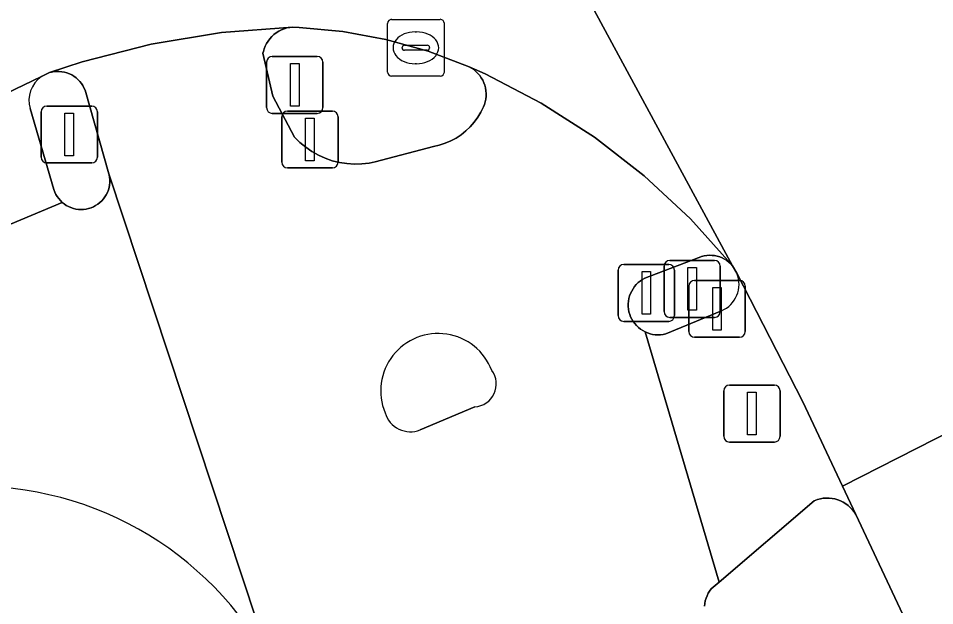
# Model space of a CAD drawing. Extents: x 160304 to 160955, y 383684 to 384161.
# Drawn here: x 160864.04 to 160880.16, y 383910.18 to 383920.5 of the extents above; entities that cross this region are included whole.
import ezdxf

# ---------------------------------------------------------------- set-up
doc = ezdxf.new("R2010")
doc.units = 0
for name, color, linetype in [('IMGEO_Drukknoppaal', 7, 'Continuous'), ('IMGEO_Fietspad_open', 7, 'Continuous'), ('IMGEO_Kolk', 7, 'Continuous'), ('IMGEO_Lichtmast', 7, 'Continuous'), ('IMGEO_Rijbaan_lokaal_gesloten', 7, 'Continuous'), ('IMGEO_Rijbaan_lokaal_open', 7, 'Continuous'), ('IMGEO_Verkeerseiland_open', 7, 'Continuous'), ('IMGEO_Verkeersregelinstallatiepaal', 7, 'Continuous'), ('IMGEO_Voetpad_open', 7, 'Continuous')]:
    doc.layers.add(name, color=color, linetype=linetype)

msp = doc.modelspace()

# ---------------------------------------------------------------- linework, layer by layer
at = {"layer": 'IMGEO_Drukknoppaal'}
for p, q in [((160868.776, 383918.873), (160869.566, 383918.873)), ((160869.566, 383918.873), (160868.776, 383918.873)), ((160868.676, 383917.973), (160868.676, 383918.773)), ((160868.676, 383918.773), (160868.676, 383917.973)), ((160869.666, 383918.773), (160869.666, 383917.973)), ((160869.666, 383917.973), (160869.666, 383918.773)), ((160869.566, 383917.873), (160868.776, 383917.873)), ((160868.776, 383917.873), (160869.566, 383917.873)), ((160874.692, 383916.176), (160875.482, 383916.176)), ((160875.482, 383916.176), (160874.692, 383916.176)), ((160874.592, 383915.276), (160874.592, 383916.076)), ((160874.592, 383916.076), (160874.592, 383915.276)), ((160875.582, 383916.076), (160875.582, 383915.276)), ((160875.582, 383915.276), (160875.582, 383916.076)), ((160875.482, 383915.176), (160874.692, 383915.176)), ((160874.692, 383915.176), (160875.482, 383915.176))]:
    msp.add_line(p, q, dxfattribs=at)
for points in [[(160869.096, 383918.748), (160869.246, 383918.748), (160869.246, 383917.998), (160869.096, 383917.998), (160869.096, 383918.748)], [(160875.012, 383916.051), (160875.162, 383916.051), (160875.162, 383915.301), (160875.012, 383915.301), (160875.012, 383916.051)]]:
    msp.add_lwpolyline(points, dxfattribs=at)
for centre, start, end in [((160868.776, 383918.773), 90, 180), ((160868.776, 383918.773), 90, 180), ((160869.566, 383918.773), 0, 90), ((160869.566, 383918.773), 360, 90), ((160868.776, 383917.973), 180, 270), ((160868.776, 383917.973), 180, 270), ((160869.566, 383917.973), 270, 0), ((160869.566, 383917.973), 270, 0), ((160874.692, 383916.076), 90, 180), ((160874.692, 383916.076), 90, 180), ((160875.482, 383916.076), 0, 90), ((160875.482, 383916.076), 360, 90), ((160874.692, 383915.276), 180, 270), ((160874.692, 383915.276), 180, 270), ((160875.482, 383915.276), 270, 0), ((160875.482, 383915.276), 270, 0)]:
    msp.add_arc(centre, 0.1, start, end, dxfattribs=at)
at = {"layer": 'IMGEO_Fietspad_open'}
for points in [[(160876.111, 383910.17), (160876.116, 383910.216), (160876.125, 383910.263), (160876.138, 383910.308), (160876.155, 383910.352), (160876.176, 383910.394), (160876.201, 383910.434), (160876.229, 383910.472), (160876.367, 383910.59), (160875.065, 383914.99), (160875.024, 383915.012), (160874.985, 383915.038), (160874.948, 383915.067), (160874.914, 383915.1), (160874.883, 383915.135), (160874.856, 383915.173), (160874.832, 383915.213), (160874.811, 383915.255), (160874.795, 383915.299), (160874.782, 383915.345), (160874.773, 383915.391), (160874.769, 383915.437), (160874.769, 383915.484), (160874.773, 383915.531), (160874.781, 383915.577), (160874.793, 383915.623), (160874.81, 383915.667), (160874.83, 383915.709), (160874.854, 383915.749), (160874.881, 383915.788), (160874.912, 383915.823), (160874.945, 383915.856), (160874.982, 383915.885), (160875.021, 383915.911), (160875.062, 383915.934), (160875.998, 383916.294), (160876.016, 383916.301), (160876.06, 383916.317), (160876.105, 383916.328), (160876.151, 383916.335), (160876.197, 383916.338), (160876.243, 383916.336), (160876.289, 383916.331), (160876.335, 383916.322), (160876.379, 383916.308), (160876.422, 383916.291), (160876.464, 383916.27), (160876.503, 383916.245), (160876.54, 383916.217), (160876.574, 383916.185), (160875.863, 383916.976), (160875.051, 383917.732), (160874.174, 383918.412), (160873.24, 383919.012), (160872.256, 383919.525), (160871.972, 383919.653), (160872.013, 383919.63), (160872.054, 383919.602), (160872.091, 383919.571), (160872.126, 383919.536), (160872.158, 383919.499), (160872.186, 383919.459), (160872.21, 383919.417), (160872.231, 383919.372), (160872.247, 383919.326), (160872.259, 383919.279), (160872.267, 383919.23), (160872.271, 383919.182), (160872.27, 383919.133), (160872.265, 383919.084), (160872.256, 383919.036), (160872.242, 383918.989), (160872.226, 383918.95), (160872.179, 383918.854), (160872.124, 383918.763), (160872.061, 383918.676), (160871.991, 383918.596), (160871.914, 383918.523), (160871.83, 383918.456), (160871.741, 383918.398), (160871.647, 383918.347), (160871.549, 383918.306), (160871.447, 383918.273), (160871.343, 383918.249), (160870.317, 383917.98), (160870.215, 383917.96), (160870.084, 383917.945), (160869.953, 383917.941), (160869.822, 383917.95), (160869.692, 383917.97), (160869.565, 383918.001), (160869.441, 383918.044), (160869.321, 383918.098), (160869.206, 383918.162), (160869.098, 383918.236), (160868.996, 383918.32), (160868.903, 383918.412), (160868.518, 383919.137), (160868.345, 383919.89), (160868.352, 383919.919), (160868.366, 383919.968), (160868.385, 383920.015), (160868.409, 383920.061), (160868.436, 383920.105), (160868.467, 383920.145), (160868.502, 383920.183), (160868.539, 383920.218), (160868.58, 383920.249), (160868.624, 383920.276), (160868.669, 383920.3), (160868.717, 383920.319), (160868.766, 383920.334), (160868.816, 383920.344), (160868.867, 383920.35), (160867.616, 383920.257), (160866.379, 383920.052), (160865.164, 383919.738), (160864.594, 383919.549), (160864.628, 383919.558), (160864.673, 383919.566), (160864.718, 383919.569), (160864.764, 383919.569), (160864.809, 383919.565), (160864.854, 383919.556), (160864.898, 383919.544), (160864.941, 383919.528), (160864.982, 383919.508), (160865.021, 383919.484), (160865.058, 383919.457), (160865.092, 383919.427), (160865.123, 383919.394), (160865.152, 383919.358), (160865.177, 383919.32), (160865.198, 383919.28), (160865.216, 383919.238), (160865.637, 383917.772), (160868.501, 383909.108)], [(160868.501, 383909.108), (160865.637, 383917.772), (160865.642, 383917.753), (160865.649, 383917.708), (160865.653, 383917.663), (160865.652, 383917.618), (160865.647, 383917.573), (160865.639, 383917.529), (160865.626, 383917.486), (160865.61, 383917.444), (160865.59, 383917.403), (160865.566, 383917.365), (160865.54, 383917.328), (160865.51, 383917.295), (160865.477, 383917.264), (160865.441, 383917.236), (160865.403, 383917.211), (160865.363, 383917.19), (160865.322, 383917.173), (160865.279, 383917.159), (160865.235, 383917.15), (160865.19, 383917.144), (160865.145, 383917.142), (160865.1, 383917.145), (160865.055, 383917.151), (160865.011, 383917.161), (160864.968, 383917.175), (160864.927, 383917.193), (160864.887, 383917.215), (160864.85, 383917.24), (160864.815, 383917.268), (160862.151, 383916.149)], [(160872.071, 383913.672), (160871.112, 383913.267)]]:
    msp.add_lwpolyline(points, dxfattribs=at)
for centre, radius, start, end in [((160871.427, 383913.952), 1.01, 20.9787, 202.3713), ((160872.046, 383914.075), 0.403, 273.6243, 36.4299), ((160870.943, 383913.706), 0.471, 197.0791, 291.0565), ((160863.278, 383906.381), 5.892, 27.5689, 93.9874)]:
    msp.add_arc(centre, radius, start, end, dxfattribs=at)
at = {"layer": 'IMGEO_Kolk'}
for p, q in [((160870.609, 383920.486), (160871.461, 383920.486)), ((160870.534, 383919.56), (160870.534, 383920.412)), ((160871.535, 383920.412), (160871.535, 383919.56)), ((160871.022, 383920.266), (160871.047, 383920.266)), ((160870.836, 383920.029), (160871.234, 383920.029)), ((160870.793, 383919.98), (160870.793, 383919.992)), ((160871.231, 383919.943), (160870.833, 383919.943)), ((160871.277, 383919.992), (160871.277, 383919.98)), ((160871.045, 383919.706), (160871.02, 383919.706)), ((160871.461, 383919.486), (160870.609, 383919.486))]:
    msp.add_line(p, q, dxfattribs=at)
for points in [[(160870.609, 383920.486), (160871.461, 383920.486)], [(160870.534, 383919.56), (160870.534, 383920.412)], [(160871.535, 383920.412), (160871.535, 383919.56)], [(160871.461, 383919.486), (160870.609, 383919.486)]]:
    msp.add_lwpolyline(points, dxfattribs=at)
for centre, radius, start, end in [((160870.611, 383920.41), 0.0765, 91.552, 178.448), ((160870.611, 383920.41), 0.0765, 91.552, 178.448), ((160871.459, 383920.41), 0.0765, 1.552, 88.448), ((160871.459, 383920.41), 0.0765, 1.552, 88.448), ((160870.833, 383919.989), 0.0403, 85.8775, 175.7526), ((160871.238, 383919.991), 0.0386, 1.7309, 96.639), ((160870.83, 383919.979), 0.0366, 178.938, 274.7102), ((160871.234, 383919.986), 0.043, 264.8664, 352.4533), ((160870.611, 383919.562), 0.0765, 181.552, 268.448), ((160870.611, 383919.562), 0.0765, 181.552, 268.448), ((160871.459, 383919.562), 0.0765, 271.552, 358.448), ((160871.459, 383919.562), 0.0765, 271.552, 358.448)]:
    msp.add_arc(centre, radius, start, end, dxfattribs=at)
for centre, major_axis, ratio, start_param, end_param in [((160871.021, 383919.986), (-0.387, 0.002), 0.722429, 4.712389, 7.853982), ((160871.046, 383919.986), (-0.39, 0.002), 0.717154, 1.570796, 4.712389)]:
    msp.add_ellipse(centre, major_axis=major_axis, ratio=ratio, start_param=start_param, end_param=end_param, dxfattribs=at)
at = {"layer": 'IMGEO_Lichtmast'}
for p, q in [((160875.936, 383915.896), (160876.726, 383915.896)), ((160876.726, 383915.896), (160875.936, 383915.896)), ((160875.836, 383914.996), (160875.836, 383915.796)), ((160875.836, 383915.796), (160875.836, 383914.996)), ((160876.826, 383915.796), (160876.826, 383914.996)), ((160876.826, 383914.996), (160876.826, 383915.796)), ((160876.726, 383914.896), (160875.936, 383914.896)), ((160875.936, 383914.896), (160876.726, 383914.896))]:
    msp.add_line(p, q, dxfattribs=at)
msp.add_lwpolyline([(160876.256, 383915.771), (160876.406, 383915.771), (160876.406, 383915.021), (160876.256, 383915.021), (160876.256, 383915.771)], dxfattribs=at)
for centre, start, end in [((160875.936, 383915.796), 90, 180), ((160875.936, 383915.796), 90, 180), ((160876.726, 383915.796), 0, 90), ((160876.726, 383915.796), 360, 90), ((160875.936, 383914.996), 180, 270), ((160875.936, 383914.996), 180, 270), ((160876.726, 383914.996), 270, 0), ((160876.726, 383914.996), 270, 0)]:
    msp.add_arc(centre, 0.1, start, end, dxfattribs=at)
at = {"layer": 'IMGEO_Rijbaan_lokaal_gesloten'}
for points in [[(160863.244, 383939.754), (160868.727, 383930.635), (160869.311, 383929.633), (160876.605, 383916.151), (160876.682, 383916.021), (160877.841, 383913.758), (160878.538, 383912.275), (160881.476, 383913.772), (160884.917, 383915.524), (160887.859, 383917.022), (160886.14, 383920.521), (160885.755, 383921.333), (160884.134, 383924.373), (160884.086, 383924.501)], [(160881.476, 383913.772), (160878.538, 383912.275), (160878.77, 383911.782), (160882.114, 383904.67), (160882.763, 383903.289), (160887.021, 383894.001), (160894.332, 383875.048), (160899.607, 383860.926), (160906.136, 383843.553), (160908.651, 383836.68)]]:
    msp.add_lwpolyline(points, dxfattribs=at)
at = {"layer": 'IMGEO_Rijbaan_lokaal_open'}
msp.add_lwpolyline([(160861.033, 383917.84), (160864.448, 383919.479), (160864.594, 383919.549), (160865.164, 383919.738), (160866.379, 383920.052), (160867.616, 383920.257), (160868.867, 383920.35), (160868.983, 383920.345), (160869.751, 383920.273), (160870.509, 383920.133), (160871.251, 383919.926), (160871.972, 383919.653), (160872.256, 383919.525), (160873.24, 383919.012), (160874.174, 383918.412), (160875.051, 383917.732), (160875.863, 383916.976), (160876.574, 383916.185), (160876.605, 383916.151), (160869.311, 383929.633)], dxfattribs=at)
at = {"layer": 'IMGEO_Verkeerseiland_open'}
msp.add_lwpolyline([(160872.259, 383919.279), (160872.247, 383919.326), (160872.231, 383919.372), (160872.21, 383919.417), (160872.186, 383919.459), (160872.158, 383919.499), (160872.126, 383919.536), (160872.091, 383919.571), (160872.054, 383919.602), (160872.013, 383919.63), (160871.972, 383919.653), (160871.251, 383919.926), (160870.509, 383920.133), (160869.751, 383920.273), (160868.983, 383920.345), (160868.867, 383920.35), (160868.816, 383920.344), (160868.766, 383920.334), (160868.717, 383920.319), (160868.669, 383920.3), (160868.624, 383920.276), (160868.58, 383920.249), (160868.539, 383920.218), (160868.502, 383920.183), (160868.467, 383920.145), (160868.436, 383920.105), (160868.409, 383920.061), (160868.385, 383920.015), (160868.366, 383919.968), (160868.352, 383919.919), (160868.345, 383919.89), (160868.518, 383919.137), (160868.903, 383918.412), (160868.996, 383918.32), (160869.098, 383918.236), (160869.206, 383918.162), (160869.321, 383918.098), (160869.441, 383918.044), (160869.565, 383918.001), (160869.692, 383917.97), (160869.822, 383917.95), (160869.953, 383917.941), (160870.084, 383917.945), (160870.215, 383917.96), (160870.317, 383917.98), (160871.343, 383918.249), (160871.447, 383918.273), (160871.549, 383918.306), (160871.647, 383918.347), (160871.741, 383918.398), (160871.83, 383918.456), (160871.914, 383918.523), (160871.991, 383918.596), (160872.061, 383918.676), (160872.124, 383918.763), (160872.179, 383918.854), (160872.226, 383918.95), (160872.242, 383918.989), (160872.256, 383919.036), (160872.265, 383919.084), (160872.27, 383919.133), (160872.271, 383919.182), (160872.267, 383919.23)], close=True, dxfattribs=at)
for points in [[(160864.25, 383918.917), (160864.668, 383917.492), (160864.684, 383917.45), (160864.703, 383917.409), (160864.726, 383917.37), (160864.753, 383917.334), (160864.782, 383917.3), (160864.815, 383917.268), (160864.85, 383917.24), (160864.887, 383917.215), (160864.927, 383917.193), (160864.968, 383917.175), (160865.011, 383917.161), (160865.055, 383917.151), (160865.1, 383917.145), (160865.145, 383917.142), (160865.19, 383917.144), (160865.235, 383917.15), (160865.279, 383917.159), (160865.322, 383917.173), (160865.363, 383917.19), (160865.403, 383917.211), (160865.441, 383917.236), (160865.477, 383917.264), (160865.51, 383917.295), (160865.54, 383917.328), (160865.566, 383917.365), (160865.59, 383917.403), (160865.61, 383917.444), (160865.626, 383917.486), (160865.639, 383917.529), (160865.647, 383917.573), (160865.652, 383917.618), (160865.653, 383917.663), (160865.649, 383917.708), (160865.642, 383917.753), (160865.637, 383917.772), (160865.216, 383919.238), (160865.198, 383919.28), (160865.177, 383919.32), (160865.152, 383919.358), (160865.123, 383919.394), (160865.092, 383919.427), (160865.058, 383919.457), (160865.021, 383919.484), (160864.982, 383919.508), (160864.941, 383919.528), (160864.898, 383919.544), (160864.854, 383919.556), (160864.809, 383919.565), (160864.764, 383919.569), (160864.718, 383919.569), (160864.673, 383919.566), (160864.628, 383919.558), (160864.594, 383919.549), (160864.448, 383919.479)], [(160876.682, 383916.021), (160876.605, 383916.151), (160876.574, 383916.185), (160876.54, 383916.217), (160876.503, 383916.245), (160876.464, 383916.27), (160876.422, 383916.291), (160876.379, 383916.308), (160876.335, 383916.322), (160876.289, 383916.331), (160876.243, 383916.336), (160876.197, 383916.338), (160876.151, 383916.335), (160876.105, 383916.328), (160876.06, 383916.317), (160876.016, 383916.301), (160875.998, 383916.294), (160875.062, 383915.934), (160875.021, 383915.911), (160874.982, 383915.885), (160874.945, 383915.856), (160874.912, 383915.823), (160874.881, 383915.788), (160874.854, 383915.749), (160874.83, 383915.709), (160874.81, 383915.667), (160874.793, 383915.623), (160874.781, 383915.577), (160874.773, 383915.531), (160874.769, 383915.484), (160874.769, 383915.437), (160874.773, 383915.391), (160874.782, 383915.345), (160874.795, 383915.299), (160874.811, 383915.255), (160874.832, 383915.213), (160874.856, 383915.173), (160874.883, 383915.135), (160874.914, 383915.1), (160874.948, 383915.067), (160874.985, 383915.038), (160875.024, 383915.012), (160875.065, 383914.99), (160875.109, 383914.971), (160875.153, 383914.957), (160875.199, 383914.946), (160875.245, 383914.94), (160875.292, 383914.938), (160875.339, 383914.94), (160875.386, 383914.946), (160875.43, 383914.956), (160876.408, 383915.36)], [(160871.112, 383913.267), (160872.071, 383913.672)]]:
    msp.add_lwpolyline(points, dxfattribs=at)
for centre, radius, start, end in [((160864.737, 383919.061), 0.508, 124.7106, 196.4734), ((160876.207, 383915.83), 0.511, 293.0959, 21.8737), ((160871.427, 383913.952), 1.01, 20.9787, 202.3713), ((160872.046, 383914.075), 0.403, 273.6243, 36.4299), ((160870.943, 383913.706), 0.471, 197.0791, 291.0565)]:
    msp.add_arc(centre, radius, start, end, dxfattribs=at)
at = {"layer": 'IMGEO_Verkeersregelinstallatiepaal'}
for p, q in [((160868.41, 383918.933), (160868.41, 383919.733)), ((160868.41, 383919.733), (160868.41, 383918.933)), ((160868.51, 383919.833), (160869.3, 383919.833)), ((160869.3, 383919.833), (160868.51, 383919.833)), ((160869.4, 383919.733), (160869.4, 383918.933)), ((160869.4, 383918.933), (160869.4, 383919.733)), ((160864.543, 383918.961), (160865.333, 383918.961)), ((160865.333, 383918.961), (160864.543, 383918.961)), ((160864.443, 383918.061), (160864.443, 383918.861)), ((160864.443, 383918.861), (160864.443, 383918.061)), ((160865.433, 383918.861), (160865.433, 383918.061)), ((160865.433, 383918.061), (160865.433, 383918.861)), ((160869.3, 383918.833), (160868.51, 383918.833)), ((160868.51, 383918.833), (160869.3, 383918.833)), ((160865.333, 383917.961), (160864.543, 383917.961)), ((160864.543, 383917.961), (160865.333, 383917.961)), ((160875.399, 383915.346), (160875.399, 383916.146)), ((160875.399, 383916.146), (160875.399, 383915.346)), ((160875.499, 383916.246), (160876.289, 383916.246)), ((160876.289, 383916.246), (160875.499, 383916.246)), ((160876.389, 383916.146), (160876.389, 383915.346)), ((160876.389, 383915.346), (160876.389, 383916.146)), ((160876.289, 383915.246), (160875.499, 383915.246)), ((160875.499, 383915.246), (160876.289, 383915.246)), ((160876.55, 383914.054), (160877.34, 383914.054)), ((160877.34, 383914.054), (160876.55, 383914.054)), ((160876.45, 383913.154), (160876.45, 383913.954)), ((160876.45, 383913.954), (160876.45, 383913.154)), ((160877.44, 383913.954), (160877.44, 383913.154)), ((160877.44, 383913.154), (160877.44, 383913.954)), ((160877.34, 383913.054), (160876.55, 383913.054)), ((160876.55, 383913.054), (160877.34, 383913.054))]:
    msp.add_line(p, q, dxfattribs=at)
for points in [[(160868.83, 383919.708), (160868.98, 383919.708), (160868.98, 383918.958), (160868.83, 383918.958), (160868.83, 383919.708)], [(160864.863, 383918.836), (160865.013, 383918.836), (160865.013, 383918.086), (160864.863, 383918.086), (160864.863, 383918.836)], [(160875.819, 383916.121), (160875.969, 383916.121), (160875.969, 383915.371), (160875.819, 383915.371), (160875.819, 383916.121)], [(160876.87, 383913.929), (160877.02, 383913.929), (160877.02, 383913.179), (160876.87, 383913.179), (160876.87, 383913.929)]]:
    msp.add_lwpolyline(points, dxfattribs=at)
for centre, start, end in [((160868.51, 383919.733), 90, 180), ((160868.51, 383919.733), 90, 180), ((160869.3, 383919.733), 0, 90), ((160869.3, 383919.733), 360, 90), ((160864.543, 383918.861), 90, 180), ((160864.543, 383918.861), 90, 180), ((160865.333, 383918.861), 0, 90), ((160865.333, 383918.861), 360, 90), ((160868.51, 383918.933), 180, 270), ((160868.51, 383918.933), 180, 270), ((160869.3, 383918.933), 270, 0), ((160869.3, 383918.933), 270, 0), ((160864.543, 383918.061), 180, 270), ((160864.543, 383918.061), 180, 270), ((160865.333, 383918.061), 270, 0), ((160865.333, 383918.061), 270, 0), ((160875.499, 383916.146), 90, 180), ((160875.499, 383916.146), 90, 180), ((160876.289, 383916.146), 0, 90), ((160876.289, 383916.146), 360, 90), ((160875.499, 383915.346), 180, 270), ((160875.499, 383915.346), 180, 270), ((160876.289, 383915.346), 270, 0), ((160876.289, 383915.346), 270, 0), ((160876.55, 383913.954), 90, 180), ((160876.55, 383913.954), 90, 180), ((160877.34, 383913.954), 0, 90), ((160877.34, 383913.954), 360, 90), ((160876.55, 383913.154), 180, 270), ((160876.55, 383913.154), 180, 270), ((160877.34, 383913.154), 270, 0), ((160877.34, 383913.154), 270, 0)]:
    msp.add_arc(centre, 0.1, start, end, dxfattribs=at)
at = {"layer": 'IMGEO_Voetpad_open'}
for points in [[(160864.448, 383919.479), (160861.033, 383917.84)], [(160861.664, 383917.574), (160862.126, 383916.458), (160862.136, 383916.433), (160862.149, 383916.391), (160862.158, 383916.347), (160862.164, 383916.303), (160862.165, 383916.258), (160862.163, 383916.213), (160862.156, 383916.169), (160862.151, 383916.149), (160864.815, 383917.268), (160864.782, 383917.3), (160864.753, 383917.334), (160864.726, 383917.37), (160864.703, 383917.409), (160864.684, 383917.45), (160864.668, 383917.492), (160864.25, 383918.917)], [(160877.841, 383913.758), (160876.682, 383916.021)], [(160876.408, 383915.36), (160875.43, 383914.956), (160875.386, 383914.946), (160875.339, 383914.94), (160875.292, 383914.938), (160875.245, 383914.94), (160875.199, 383914.946), (160875.153, 383914.957), (160875.109, 383914.971), (160875.065, 383914.99), (160876.367, 383910.59), (160878.041, 383912.022), (160878.099, 383912.043), (160878.149, 383912.056), (160878.2, 383912.065), (160878.252, 383912.069), (160878.303, 383912.068), (160878.355, 383912.063), (160878.406, 383912.053), (160878.456, 383912.038), (160878.504, 383912.02), (160878.55, 383911.997), (160878.594, 383911.97), (160878.636, 383911.939), (160878.675, 383911.904), (160878.71, 383911.866), (160878.742, 383911.826), (160878.77, 383911.782), (160878.538, 383912.275), (160877.841, 383913.758)], [(160882.114, 383904.67), (160878.77, 383911.782), (160878.742, 383911.826), (160878.71, 383911.866), (160878.675, 383911.904), (160878.636, 383911.939), (160878.594, 383911.97), (160878.55, 383911.997), (160878.504, 383912.02), (160878.456, 383912.038), (160878.406, 383912.053), (160878.355, 383912.063), (160878.303, 383912.068), (160878.252, 383912.069), (160878.2, 383912.065), (160878.149, 383912.056), (160878.099, 383912.043), (160878.041, 383912.022), (160876.367, 383910.59), (160876.229, 383910.472), (160876.201, 383910.434), (160876.176, 383910.394), (160876.155, 383910.352), (160876.138, 383910.308), (160876.125, 383910.263), (160876.116, 383910.216), (160876.111, 383910.17)]]:
    msp.add_lwpolyline(points, dxfattribs=at)
for centre, radius, start, end in [((160864.737, 383919.061), 0.508, 124.7106, 196.4734), ((160876.207, 383915.83), 0.511, 293.0959, 21.8737), ((160863.278, 383906.381), 5.892, 27.5689, 93.9874)]:
    msp.add_arc(centre, radius, start, end, dxfattribs=at)

doc.saveas('drawing.dxf')
